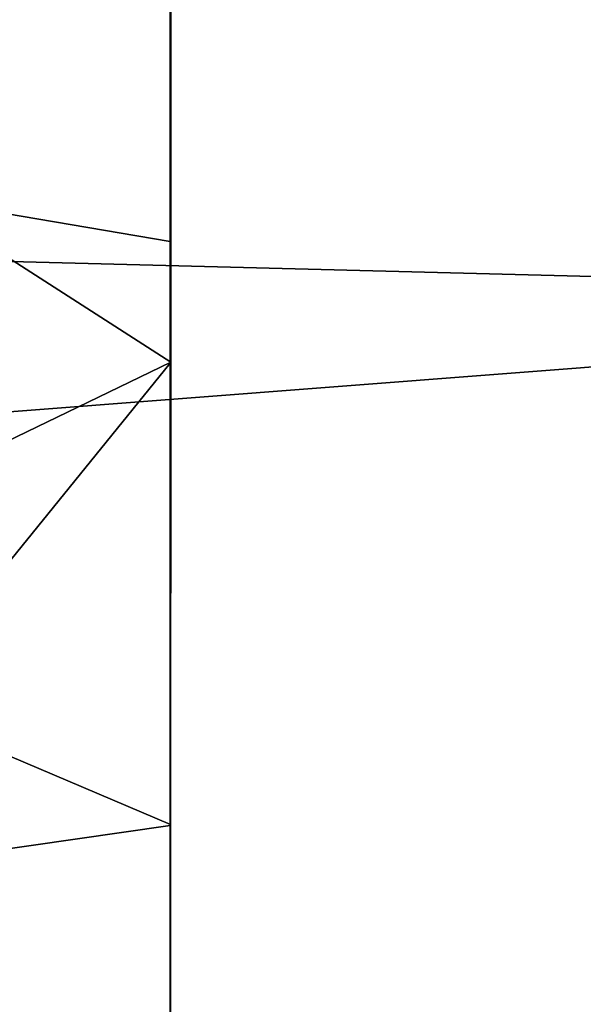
# Model space of a CAD drawing. Header units: metres. Extents: x -248 to 28, y -28 to 28.
# Tile 309 of 507: x -24.068 to -23.116, y -2.653 to -0.992. Entities that reach past the tile are written whole.
import ezdxf

# ---------------------------------------------------------------- set-up
doc = ezdxf.new("R2010")
doc.units = ezdxf.units.M
doc.layers.add('solid_10_061_053_XXX', color=7, linetype='CONTINUOUS')

msp = doc.modelspace()

# ---------------------------------------------------------------- linework, layer by layer
at = {"layer": 'solid_10_061_053_XXX'}
for points in [[(26.466131, -1.339472, -9.8), (-26.5, 0, -9.8), (-26.466131, 1.339472, -9.8), (26.5, 0, -9.8)], [(26.364359, -2.677795, -9.8), (-26.466129, -1.339522, -9.8), (-26.5, 0, -9.8), (26.466131, -1.339472, -9.8)], [(-23.845398, -0.683151, 139.504547), (-23.855183, 0, 139.504547), (-24.618952, 0, 138.402908), (-24.621891, -1.228827, 138.351929)], [(-16.924149, -0.000003, 163.620132), (-24.34474, -0.55844, 165.468567), (-24.355576, -1.67444, 165.424957), (-16.929537, -1.102156, 163.598526)], [(-23.813522, -0.786859, 139.543884), (-23.845398, -0.683151, 139.504547), (-24.621891, -1.228827, 138.351929), (-23.813541, -1.366194, 139.507965)], [(-24.695473, -1.002419, 139.504181), (-24.696526, -0.978805, 139.504044), (-23.812916, -0.785796, 140.707123), (-23.812943, -1.569569, 140.657272)], [(-23.812943, -1.569569, 140.657272), (-23.812916, -0.785796, 140.707123), (-23.813522, -0.786859, 139.543884), (-23.813541, -1.366194, 139.507965)], [(-24.631235, -1.965278, 139.513153), (-24.695473, -1.002419, 139.504181), (-23.812943, -1.569569, 140.657272)], [(-16.929537, -1.102156, 163.598526), (-24.355576, -1.67444, 165.424957), (-24.377281, -2.78768, 165.337845), (-16.945717, -2.202461, 163.533737)], [(-23.813549, -1.571433, 139.49057), (-23.813541, -1.366194, 139.507965), (-24.621891, -1.228827, 138.351929), (-24.530031, -2.4546, 138.351929)], [(26.194759, -4.010514, -9.8), (-26.364351, -2.677873, -9.8), (-26.466129, -1.339522, -9.8), (26.364359, -2.677795, -9.8)], [(-23.812943, -1.569569, 140.657272), (-23.813541, -1.366194, 139.507965), (-23.813549, -1.571433, 139.49057)], [(-24.627785, -2.003952, 139.513626), (-24.631235, -1.965278, 139.513153), (-23.812943, -1.569569, 140.657272), (-23.812984, -2.349878, 140.574402)], [(-23.813595, -2.351571, 139.402039), (-23.813549, -1.571433, 139.49057), (-24.530031, -2.4546, 138.351929)], [(-23.812943, -1.569569, 140.657272), (-23.813549, -1.571433, 139.49057), (-23.813595, -2.351571, 139.402039), (-23.812984, -2.349878, 140.574402)], [(-24.627785, -2.003952, 139.513626), (-23.812984, -2.349878, 140.574402), (-23.813046, -3.125307, 140.458755), (-24.521479, -2.957231, 139.527893)], [(-16.945717, -2.202461, 163.533737), (-24.377281, -2.78768, 165.337845), (-24.409779, -3.89641, 165.207535), (-16.972647, -3.299129, 163.425934)], [(-23.813595, -2.351571, 139.402039), (-24.530031, -2.4546, 138.351929), (-23.81366, -3.125307, 139.278687)], [(-23.813046, -3.125307, 140.458755), (-23.812984, -2.349878, 140.574402), (-23.813595, -2.351571, 139.402039), (-23.81366, -3.125307, 139.278687)], [(-24.530031, -2.4546, 138.351929), (-24.377188, -3.67427, 138.351929), (-23.806568, -3.440699, 139.228027), (-23.81366, -3.125307, 139.278687)]]:
    msp.add_3dface(points, dxfattribs=at)

doc.saveas('drawing.dxf')
